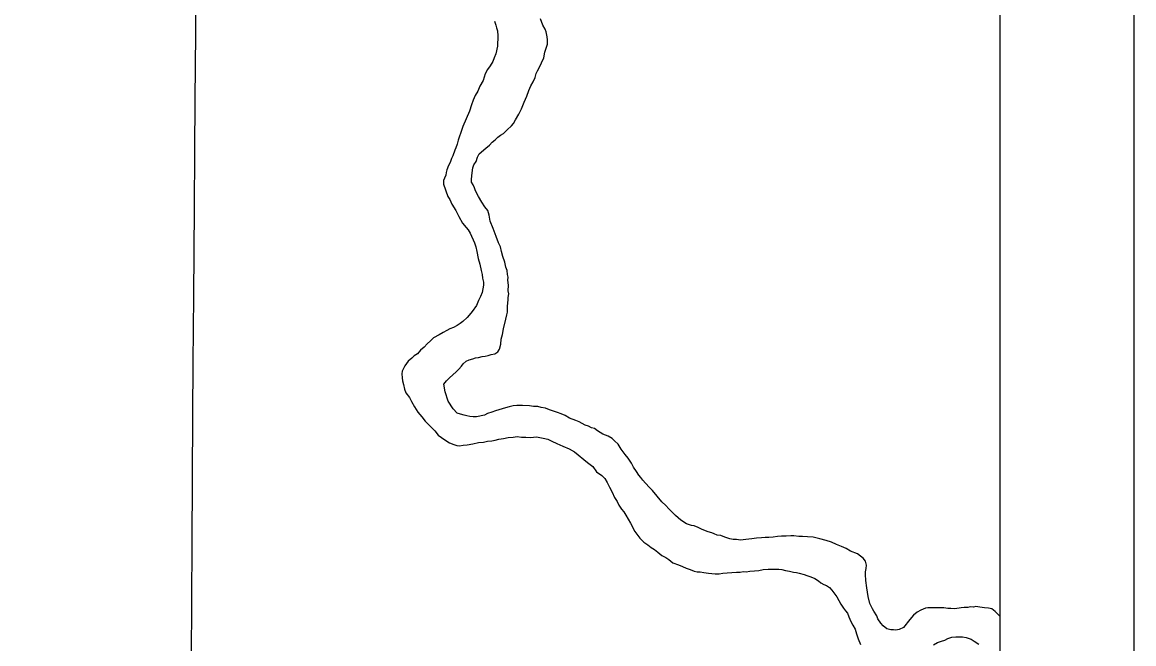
# Model space of a CAD drawing. Extents: x -17 to 88, y -5 to 22.
# Drawn here: x -11.089 to -10.26, y 18.553 to 19.016 of the extents above; entities that cross this region are included whole.
import ezdxf

# ---------------------------------------------------------------- set-up
doc = ezdxf.new("R2010")
doc.units = 0
for name, color, linetype in [('Default', 7, 'Continuous'), ('GM_X_Major_River', 7, 'Continuous'), ('GM_X_Township_Road', 7, 'Continuous'), ('SH_Data', 7, 'Continuous')]:
    doc.layers.add(name, color=color, linetype=linetype)

msp = doc.modelspace()

# ---------------------------------------------------------------- linework, layer by layer
at = {"layer": 'Default'}
msp.add_lwpolyline([(-17.16024, 20.9), (-10.36024, 20.9), (-10.36024, 14.1), (-17.16024, 14.1)], close=True, dxfattribs=at)
at = {"layer": 'GM_X_Major_River'}
for points in [[(-10.70825, 18.97158), (-10.70667, 18.97497), (-10.70585, 18.97799), (-10.70505, 18.97987), (-10.70348, 18.9825), (-10.7019, 18.98589), (-10.70031, 18.98966), (-10.69947, 18.99382), (-10.69826, 18.99759), (-10.69746, 18.99985), (-10.6974, 19.00289), (-10.69774, 19.00518), (-10.69843, 19.00899), (-10.69915, 19.0109), (-10.701, 19.01397), (-10.70281, 19.01857)], [(-10.73706, 19.01692), (-10.73597, 19.01387), (-10.73563, 19.01196), (-10.73491, 19.00967), (-10.7346, 19.00587), (-10.73465, 19.00321), (-10.73469, 19.00093), (-10.73475, 18.99827), (-10.73599, 18.9926), (-10.73719, 18.98958), (-10.73838, 18.98695), (-10.74034, 18.98357), (-10.74229, 18.98095), (-10.74387, 18.97756), (-10.74549, 18.97265), (-10.74785, 18.96852), (-10.74944, 18.96475), (-10.7514, 18.96137), (-10.75299, 18.95798), (-10.75419, 18.95458), (-10.7558, 18.94968), (-10.75819, 18.94403), (-10.76058, 18.93837), (-10.76218, 18.93385), (-10.76338, 18.93045), (-10.76419, 18.92819), (-10.765, 18.92517), (-10.76581, 18.92252), (-10.76661, 18.92064), (-10.76821, 18.91649), (-10.769, 18.91461), (-10.7702, 18.91159), (-10.77138, 18.90934), (-10.77259, 18.90594), (-10.773, 18.90405), (-10.77342, 18.90216), (-10.77422, 18.8999), (-10.77501, 18.89801), (-10.77507, 18.89535), (-10.77181, 18.88618), (-10.77034, 18.88387), (-10.76888, 18.88043), (-10.76593, 18.87582), (-10.76373, 18.87122), (-10.76078, 18.86623), (-10.75818, 18.86314), (-10.75669, 18.86121), (-10.75522, 18.85891), (-10.75412, 18.85661), (-10.75303, 18.85393), (-10.75193, 18.85163), (-10.75085, 18.84857), (-10.75015, 18.84514), (-10.74911, 18.83981), (-10.74805, 18.83561), (-10.74699, 18.83103), (-10.74629, 18.82798), (-10.74596, 18.82532), (-10.74526, 18.82227), (-10.7453, 18.81999), (-10.74573, 18.81734), (-10.74616, 18.81469), (-10.74736, 18.81167), (-10.74893, 18.80867), (-10.75052, 18.8049), (-10.75365, 18.8004), (-10.75598, 18.79778), (-10.75753, 18.79591), (-10.76063, 18.79293), (-10.76256, 18.79145), (-10.76487, 18.78997), (-10.76756, 18.78851), (-10.77024, 18.78742), (-10.77254, 18.78632), (-10.77523, 18.78485), (-10.7783, 18.78301), (-10.78253, 18.78081), (-10.78485, 18.77858), (-10.78717, 18.77634), (-10.7895, 18.77373), (-10.79221, 18.7715), (-10.79454, 18.76888), (-10.79684, 18.76741), (-10.79878, 18.76554), (-10.80148, 18.76332), (-10.80383, 18.75994), (-10.8058, 18.7558), (-10.80622, 18.75391), (-10.8059, 18.75087), (-10.80556, 18.74858), (-10.80485, 18.74591), (-10.80415, 18.74248), (-10.80306, 18.7398), (-10.80047, 18.73634)], [(-10.71618, 18.73021), (-10.72036, 18.73029), (-10.72303, 18.72996), (-10.72608, 18.72925), (-10.72876, 18.72854), (-10.73143, 18.72783), (-10.73373, 18.72712), (-10.7364, 18.72641), (-10.73908, 18.72532), (-10.74215, 18.72424), (-10.74445, 18.72314), (-10.75056, 18.72174), (-10.75283, 18.72178), (-10.75549, 18.72221), (-10.75776, 18.72263), (-10.75965, 18.72304), (-10.7623, 18.72385), (-10.76495, 18.72466), (-10.76793, 18.72775), (-10.77162, 18.73352), (-10.77378, 18.7404), (-10.77481, 18.74611), (-10.77286, 18.74873), (-10.77054, 18.75097), (-10.76822, 18.7532), (-10.76551, 18.75543), (-10.76358, 18.75729), (-10.76163, 18.75953), (-10.76046, 18.76141), (-10.75814, 18.76327), (-10.75584, 18.76436), (-10.75317, 18.76507), (-10.75125, 18.7658), (-10.74897, 18.76614), (-10.74629, 18.76685), (-10.744, 18.76718), (-10.74172, 18.76752), (-10.73942, 18.76824), (-10.73675, 18.76895), (-10.73444, 18.77042), (-10.73326, 18.7723), (-10.73243, 18.77608), (-10.73198, 18.77987), (-10.73116, 18.78327), (-10.73032, 18.78743), (-10.72866, 18.79462), (-10.72784, 18.79802), (-10.72743, 18.79991), (-10.72734, 18.80446), (-10.72687, 18.80901), (-10.72684, 18.81091), (-10.72641, 18.81356), (-10.72675, 18.81585), (-10.72667, 18.82002), (-10.72698, 18.82383), (-10.72694, 18.8261), (-10.72728, 18.82801), (-10.7276, 18.83105), (-10.7287, 18.83335), (-10.72939, 18.83716), (-10.73083, 18.84137), (-10.7319, 18.84518), (-10.7326, 18.84861), (-10.73406, 18.85168), (-10.73588, 18.85627), (-10.73804, 18.86239), (-10.74022, 18.86774), (-10.7409, 18.87231), (-10.74197, 18.87575), (-10.74421, 18.87845), (-10.74642, 18.88191), (-10.74901, 18.88614), (-10.75121, 18.89035), (-10.75193, 18.89264), (-10.75302, 18.89494), (-10.75413, 18.89686), (-10.75408, 18.89914), (-10.75362, 18.90369), (-10.75317, 18.90748), (-10.75236, 18.90974), (-10.75079, 18.91237), (-10.7496, 18.91539), (-10.74841, 18.91802), (-10.74339, 18.9221), (-10.74069, 18.92433), (-10.73875, 18.92658), (-10.73643, 18.92843), (-10.73449, 18.93029), (-10.73257, 18.93178), (-10.73026, 18.93325), (-10.72755, 18.93586), (-10.72445, 18.93884), (-10.72289, 18.94071), (-10.72132, 18.94334), (-10.71897, 18.94747), (-10.71699, 18.95161), (-10.715, 18.95651), (-10.71301, 18.96103), (-10.71141, 18.96518), (-10.70983, 18.96857), (-10.70825, 18.97158)], [(-10.80047, 18.73634), (-10.799, 18.73327), (-10.79679, 18.72943), (-10.79421, 18.72521), (-10.79123, 18.72173), (-10.78863, 18.71865), (-10.78602, 18.71594), (-10.78378, 18.71362), (-10.78154, 18.7113), (-10.77894, 18.70821), (-10.77406, 18.7047), (-10.77069, 18.70236), (-10.76729, 18.70116), (-10.76502, 18.70036), (-10.76312, 18.70032), (-10.76045, 18.70065), (-10.75741, 18.70098), (-10.75321, 18.70166), (-10.74901, 18.70272), (-10.7452, 18.70303), (-10.74215, 18.70373), (-10.7391, 18.70405), (-10.73643, 18.70438), (-10.73376, 18.70509), (-10.73032, 18.70579), (-10.72689, 18.70648), (-10.72308, 18.70679), (-10.72003, 18.70711), (-10.717, 18.70668), (-10.71358, 18.70662), (-10.71016, 18.70655), (-10.70559, 18.70685), (-10.70067, 18.706), (-10.69726, 18.70517), (-10.69425, 18.7036), (-10.69048, 18.70201), (-10.68595, 18.70003), (-10.68143, 18.69804), (-10.67729, 18.69569), (-10.66755, 18.68791), (-10.66381, 18.6848), (-10.66084, 18.68095), (-10.65708, 18.67822), (-10.65485, 18.6759), (-10.653, 18.67283), (-10.65117, 18.66938), (-10.64934, 18.66555), (-10.64751, 18.66171), (-10.64566, 18.65864), (-10.64419, 18.65596), (-10.64235, 18.65288), (-10.64049, 18.65095), (-10.63901, 18.64864), (-10.6357, 18.64251), (-10.63239, 18.63637), (-10.62869, 18.63136), (-10.6257, 18.62827), (-10.6227, 18.62632), (-10.62007, 18.62437), (-10.61782, 18.62281), (-10.6152, 18.62086), (-10.6122, 18.61853), (-10.60919, 18.61695), (-10.60694, 18.61539), (-10.60394, 18.61306), (-10.59978, 18.61146), (-10.59677, 18.61026), (-10.59413, 18.60908), (-10.59111, 18.60788), (-10.58809, 18.60668), (-10.58582, 18.60626), (-10.58354, 18.60622), (-10.58088, 18.60579), (-10.57747, 18.60535), (-10.57482, 18.60492), (-10.57254, 18.60488), (-10.5695, 18.60482), (-10.56683, 18.60515), (-10.5634, 18.60546), (-10.55997, 18.60578), (-10.55654, 18.6061), (-10.55388, 18.60605), (-10.5516, 18.60639), (-10.54932, 18.60634), (-10.54665, 18.60667), (-10.54322, 18.60699), (-10.53979, 18.6073), (-10.53674, 18.60801), (-10.53293, 18.60831), (-10.52495, 18.60817), (-10.52267, 18.60812), (-10.52003, 18.60732), (-10.51699, 18.60688), (-10.51397, 18.60606), (-10.51169, 18.60564), (-10.5098, 18.60523), (-10.50601, 18.60439), (-10.50413, 18.6036), (-10.50186, 18.6028), (-10.49997, 18.602), (-10.49809, 18.60121)], [(-10.44442, 18.56375), (-10.44704, 18.56608), (-10.44891, 18.56802), (-10.45113, 18.5711), (-10.45185, 18.57339), (-10.45406, 18.57685), (-10.45517, 18.57877), (-10.457, 18.5826), (-10.45842, 18.58794), (-10.45944, 18.59441), (-10.4601, 18.59974), (-10.4604, 18.60431), (-10.46036, 18.6062), (-10.45993, 18.60885), (-10.45951, 18.61112), (-10.46021, 18.61417), (-10.46207, 18.61649), (-10.46394, 18.61804), (-10.46619, 18.6196), (-10.47148, 18.6216), (-10.47486, 18.62356), (-10.47825, 18.62514), (-10.48202, 18.62673), (-10.4858, 18.62832), (-10.48958, 18.62953), (-10.4945, 18.63076), (-10.49941, 18.63199), (-10.50359, 18.63245), (-10.50739, 18.63252), (-10.51005, 18.63257), (-10.51384, 18.63302), (-10.51612, 18.63307), (-10.51955, 18.63275), (-10.52297, 18.63281), (-10.52602, 18.63249), (-10.52907, 18.63217), (-10.53249, 18.63185), (-10.53515, 18.6319), (-10.53782, 18.63157), (-10.54163, 18.63126), (-10.54505, 18.63095), (-10.54963, 18.63027), (-10.55344, 18.62996), (-10.55647, 18.6304), (-10.55913, 18.63045), (-10.5614, 18.63087), (-10.56519, 18.63208), (-10.5682, 18.63328), (-10.57086, 18.6337), (-10.57312, 18.63451), (-10.57501, 18.6353), (-10.57765, 18.63611), (-10.57954, 18.6369), (-10.58256, 18.6381), (-10.5852, 18.63929), (-10.58822, 18.64048), (-10.59011, 18.6409), (-10.59389, 18.64211), (-10.59802, 18.64484), (-10.60214, 18.64834), (-10.60475, 18.65105), (-10.60699, 18.65336), (-10.60922, 18.65568), (-10.61221, 18.6584), (-10.61928, 18.66689), (-10.62152, 18.66921), (-10.6245, 18.6723), (-10.62636, 18.67461), (-10.62784, 18.67654), (-10.62933, 18.67846), (-10.63118, 18.68116), (-10.6334, 18.68424), (-10.63486, 18.6873), (-10.63745, 18.69115), (-10.63969, 18.69385), (-10.64265, 18.6977), (-10.64486, 18.70154), (-10.64748, 18.70386), (-10.64935, 18.7058), (-10.65236, 18.70737), (-10.65613, 18.70896), (-10.66027, 18.71132), (-10.66251, 18.71326), (-10.66479, 18.71368), (-10.66704, 18.71486), (-10.66931, 18.71566), (-10.67157, 18.71685), (-10.67383, 18.71803), (-10.67647, 18.71922), (-10.681, 18.72082), (-10.68439, 18.72278), (-10.6874, 18.72398), (-10.69004, 18.72516), (-10.69307, 18.72598), (-10.69609, 18.72717), (-10.69911, 18.72837), (-10.70214, 18.72881), (-10.70479, 18.72962), (-10.70783, 18.72967), (-10.71086, 18.73011), (-10.71618, 18.73021)], [(-10.49809, 18.60121), (-10.49546, 18.59964), (-10.49359, 18.59809), (-10.49133, 18.59691), (-10.48944, 18.59611), (-10.48719, 18.59455), (-10.48532, 18.59262), (-10.4831, 18.58954), (-10.48161, 18.58761), (-10.48014, 18.58492), (-10.47868, 18.58224), (-10.47683, 18.57917), (-10.47535, 18.57724), (-10.47386, 18.57532), (-10.47277, 18.57264), (-10.47131, 18.56919), (-10.46984, 18.56651), (-10.468, 18.56343), (-10.46693, 18.56), (-10.46586, 18.55618), (-10.46403, 18.55197)], [(-10.36024, 18.57321), (-10.36172, 18.57475), (-10.36359, 18.57668), (-10.36621, 18.57863), (-10.36848, 18.57905), (-10.37152, 18.57948), (-10.37493, 18.57993), (-10.37796, 18.58036), (-10.37987, 18.58002), (-10.38215, 18.58006), (-10.38406, 18.57972), (-10.38672, 18.57977), (-10.38901, 18.57943), (-10.39358, 18.57876), (-10.39662, 18.57881), (-10.3989, 18.57886), (-10.40193, 18.57929), (-10.40536, 18.57935), (-10.40801, 18.57941), (-10.41029, 18.57945), (-10.41372, 18.57951), (-10.41562, 18.57917), (-10.41907, 18.57771), (-10.42176, 18.57624), (-10.42446, 18.57402), (-10.42719, 18.57065), (-10.43186, 18.56466), (-10.43531, 18.56321), (-10.4376, 18.56287), (-10.4395, 18.5629), (-10.4414, 18.56294), (-10.44442, 18.56375)], [(-10.40967, 18.55171), (-10.4066, 18.55356), (-10.40354, 18.55464), (-10.40124, 18.55535), (-10.39894, 18.55645), (-10.39588, 18.55753), (-10.39283, 18.55786), (-10.39055, 18.55782), (-10.38789, 18.55776), (-10.38524, 18.55734), (-10.38146, 18.55613), (-10.37921, 18.55457), (-10.37583, 18.55222)]]:
    msp.add_lwpolyline(points, dxfattribs=at)
at = {"layer": 'GM_X_Township_Road'}
msp.add_lwpolyline([(-10.96312, 18.5415), (-10.96245, 18.62788), (-10.96213, 18.72297), (-10.96166, 18.76213), (-10.96132, 18.81185), (-10.96078, 18.87772), (-10.96045, 18.91937), (-10.96017, 18.95852), (-10.95978, 19.00761), (-10.95943, 19.04801), (-10.9591, 19.10144), (-10.95888, 19.14236), (-10.95795, 19.23989), (-10.95763, 19.2753), (-10.95728, 19.33931), (-10.95746, 19.38093), (-10.95748, 19.40327), (-10.957, 19.43182), (-10.95633, 19.46405), (-10.95608, 19.49633), (-10.95494, 19.55906)], dxfattribs=at)
at = {"layer": 'SH_Data'}
for p, q in [((-10.26024, 21), (-10.26024, 14)), ((-10.36024, 20.9), (-10.36024, 14.1))]:
    msp.add_line(p, q, dxfattribs=at)

doc.saveas('drawing.dxf')
